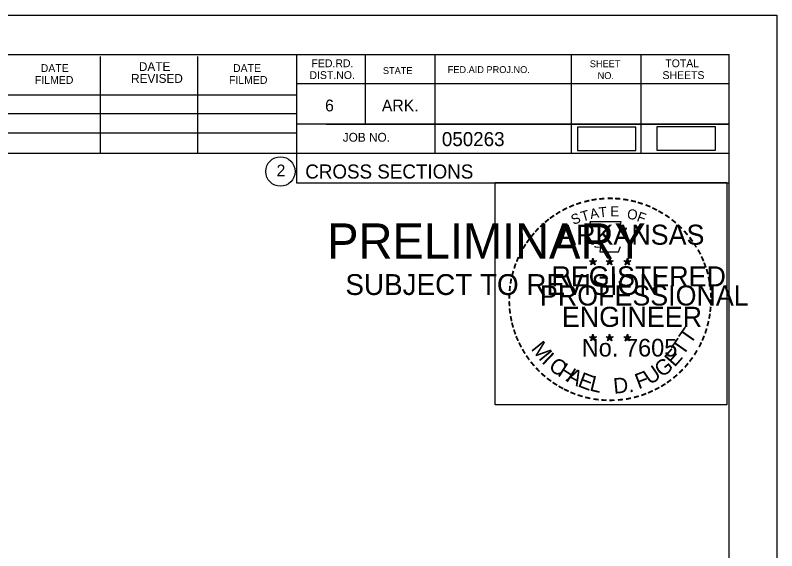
# Model space of a CAD drawing. Extents: x 1365647 to 1367999, y 387113 to 400173.
# Drawn here: x 1365981.1 to 1366057, y 396279.6 to 396332.9 of the extents above; entities that cross this region are included whole.
import ezdxf

# ---------------------------------------------------------------- set-up
doc = ezdxf.new("R2010")
doc.units = 0
for name, color, linetype in [('R_Border', 7, 'Continuous'), ('R_Border PE', 7, 'Continuous'), ('R_Border Prem', 7, 'Continuous'), ('R_Detour', 7, 'Continuous'), ('R_No Plot', 7, 'Continuous')]:
    doc.layers.add(name, color=color, linetype=linetype)

msp = doc.modelspace()

# ---------------------------------------------------------------- linework, layer by layer
at = {"layer": 'R_Border'}
for p, q in [((1365736.095, 396329.035), (1366052.275, 396329.035)), ((1365989.635, 396319.155), (1365989.635, 396328.835)), ((1365999.315, 396319.155), (1365999.315, 396328.835)), ((1366009.175, 396329.035), (1366009.175, 396316.235)), ((1366016.015, 396329.035), (1366016.015, 396322.095)), ((1366022.955, 396329.035), (1366022.955, 396319.155)), ((1366036.535, 396329.035), (1366036.535, 396319.155)), ((1366043.475, 396329.035), (1366043.475, 396319.155)), ((1366052.275, 396123.575), (1366052.275, 396329.035)), ((1366052.275, 396326.095), (1366009.175, 396326.095)), ((1366052.275, 396326.115), (1366052.275, 396326.115)), ((1365970.015, 396325.015), (1366009.175, 396325.015)), ((1365970.015, 396323.155), (1366009.175, 396323.155)), ((1366052.275, 396322.095), (1366009.175, 396322.095)), ((1366012.135, 396322.095), (1366052.275, 396322.095)), ((1365970.015, 396321.215), (1366009.175, 396321.215)), ((1366052.275, 396319.155), (1365970.015, 396319.155)), ((1366009.175, 396316.235), (1366052.275, 396316.235))]:
    msp.add_line(p, q, dxfattribs=at)
msp.add_circle((1366007.562, 396317.37), 1.467, dxfattribs=at)
at = {"layer": 'R_Border PE'}
for p, q in [((1366038.705, 396308.735), (1366038.664, 396308.483)), ((1366038.705, 396308.37), (1366038.705, 396308.735)), ((1366038.705, 396308.735), (1366038.754, 396308.485)), ((1366040.375, 396308.735), (1366040.334, 396308.483)), ((1366040.375, 396308.37), (1366040.375, 396308.735)), ((1366040.375, 396308.735), (1366040.424, 396308.485)), ((1366042.139, 396308.723), (1366042.098, 396308.471)), ((1366042.139, 396308.358), (1366042.139, 396308.723)), ((1366042.139, 396308.723), (1366042.188, 396308.473)), ((1366038.356, 396308.481), (1366038.705, 396308.37)), ((1366038.356, 396308.481), (1366038.609, 396308.436)), ((1366038.356, 396308.481), (1366038.593, 396308.359)), ((1366038.489, 396308.073), (1366038.705, 396308.37)), ((1366038.489, 396308.073), (1366038.615, 396308.317)), ((1366038.489, 396308.073), (1366038.703, 396308.29)), ((1366038.918, 396308.073), (1366038.703, 396308.287)), ((1366039.052, 396308.481), (1366038.705, 396308.37)), ((1366038.918, 396308.073), (1366038.705, 396308.37)), ((1366039.052, 396308.481), (1366038.766, 396308.432)), ((1366038.918, 396308.073), (1366038.781, 396308.364)), ((1366039.052, 396308.481), (1366038.848, 396308.379)), ((1366040.026, 396308.481), (1366040.375, 396308.37)), ((1366040.026, 396308.481), (1366040.279, 396308.436)), ((1366040.026, 396308.481), (1366040.263, 396308.359)), ((1366040.159, 396308.073), (1366040.375, 396308.37)), ((1366040.159, 396308.073), (1366040.285, 396308.317)), ((1366040.159, 396308.073), (1366040.373, 396308.29)), ((1366040.588, 396308.073), (1366040.373, 396308.287)), ((1366040.722, 396308.481), (1366040.375, 396308.37)), ((1366040.588, 396308.073), (1366040.375, 396308.37)), ((1366040.722, 396308.481), (1366040.436, 396308.432)), ((1366040.588, 396308.073), (1366040.451, 396308.364)), ((1366040.722, 396308.481), (1366040.518, 396308.379)), ((1366041.79, 396308.469), (1366042.139, 396308.358)), ((1366041.79, 396308.469), (1366042.043, 396308.424)), ((1366041.79, 396308.469), (1366042.027, 396308.347)), ((1366041.923, 396308.061), (1366042.139, 396308.358)), ((1366041.923, 396308.061), (1366042.049, 396308.305)), ((1366041.923, 396308.061), (1366042.137, 396308.278)), ((1366042.352, 396308.061), (1366042.137, 396308.275)), ((1366042.486, 396308.469), (1366042.139, 396308.358)), ((1366042.352, 396308.061), (1366042.139, 396308.358)), ((1366042.486, 396308.469), (1366042.2, 396308.42)), ((1366042.352, 396308.061), (1366042.215, 396308.352)), ((1366042.486, 396308.469), (1366042.282, 396308.367)), ((1366038.701, 396301.162), (1366038.66, 396300.91)), ((1366038.701, 396300.797), (1366038.701, 396301.162)), ((1366038.701, 396301.162), (1366038.75, 396300.912)), ((1366040.37, 396301.162), (1366040.329, 396300.91)), ((1366040.37, 396300.797), (1366040.37, 396301.162)), ((1366040.37, 396301.162), (1366040.419, 396300.912)), ((1366042.137, 396301.152), (1366042.096, 396300.9)), ((1366042.137, 396300.787), (1366042.137, 396301.152)), ((1366042.137, 396301.152), (1366042.186, 396300.902)), ((1366038.352, 396300.908), (1366038.701, 396300.797)), ((1366038.352, 396300.908), (1366038.605, 396300.863)), ((1366038.352, 396300.908), (1366038.589, 396300.786)), ((1366038.485, 396300.5), (1366038.701, 396300.797)), ((1366038.485, 396300.5), (1366038.611, 396300.744)), ((1366038.485, 396300.5), (1366038.699, 396300.717)), ((1366038.914, 396300.5), (1366038.699, 396300.714)), ((1366039.048, 396300.908), (1366038.701, 396300.797)), ((1366038.914, 396300.5), (1366038.701, 396300.797)), ((1366039.048, 396300.908), (1366038.762, 396300.859)), ((1366038.914, 396300.5), (1366038.777, 396300.791)), ((1366039.048, 396300.908), (1366038.844, 396300.806)), ((1366040.021, 396300.908), (1366040.37, 396300.797)), ((1366040.021, 396300.908), (1366040.274, 396300.863)), ((1366040.021, 396300.908), (1366040.258, 396300.786)), ((1366040.154, 396300.5), (1366040.37, 396300.797)), ((1366040.154, 396300.5), (1366040.28, 396300.744)), ((1366040.154, 396300.5), (1366040.368, 396300.717)), ((1366040.583, 396300.5), (1366040.368, 396300.714)), ((1366040.717, 396300.908), (1366040.37, 396300.797)), ((1366040.583, 396300.5), (1366040.37, 396300.797)), ((1366040.717, 396300.908), (1366040.431, 396300.859)), ((1366040.583, 396300.5), (1366040.446, 396300.791)), ((1366040.717, 396300.908), (1366040.513, 396300.806)), ((1366041.788, 396300.898), (1366042.137, 396300.787)), ((1366041.788, 396300.898), (1366042.041, 396300.853)), ((1366041.788, 396300.898), (1366042.025, 396300.776)), ((1366041.921, 396300.49), (1366042.137, 396300.787)), ((1366041.921, 396300.49), (1366042.047, 396300.734)), ((1366041.921, 396300.49), (1366042.135, 396300.707)), ((1366042.35, 396300.49), (1366042.135, 396300.704)), ((1366042.484, 396300.898), (1366042.137, 396300.787)), ((1366042.35, 396300.49), (1366042.137, 396300.787)), ((1366042.484, 396300.898), (1366042.198, 396300.849)), ((1366042.35, 396300.49), (1366042.213, 396300.781)), ((1366042.484, 396300.898), (1366042.28, 396300.796))]:
    msp.add_line(p, q, dxfattribs=at)
for points in [[(1366038.397, 396312.359), (1366038.666, 396311.532)], [(1366041.908, 396311.437), (1366042.05, 396311.721), (1366041.365, 396311.697), (1366041.513, 396312.359), (1366038.397, 396312.359)], [(1366038.889, 396309.936), (1366038.889, 396309.849), (1366039.452, 396309.83), (1366039.398, 396309.357), (1366041.268, 396309.357), (1366041.469, 396309.893)], [(1366038.705, 396308.735), (1366038.918, 396308.073), (1366038.356, 396308.481), (1366039.052, 396308.481), (1366038.489, 396308.073), (1366038.705, 396308.735)], [(1366040.375, 396308.735), (1366040.588, 396308.073), (1366040.026, 396308.481), (1366040.722, 396308.481), (1366040.159, 396308.073), (1366040.375, 396308.735)], [(1366042.139, 396308.723), (1366042.352, 396308.061), (1366041.79, 396308.469), (1366042.486, 396308.469), (1366041.923, 396308.061), (1366042.139, 396308.723)], [(1366038.701, 396301.162), (1366038.914, 396300.5), (1366038.352, 396300.908), (1366039.048, 396300.908), (1366038.485, 396300.5), (1366038.701, 396301.162)], [(1366040.37, 396301.162), (1366040.583, 396300.5), (1366040.021, 396300.908), (1366040.717, 396300.908), (1366040.154, 396300.5), (1366040.37, 396301.162)], [(1366042.137, 396301.152), (1366042.35, 396300.49), (1366041.788, 396300.898), (1366042.484, 396300.898), (1366041.921, 396300.49), (1366042.137, 396301.152)]]:
    msp.add_lwpolyline(points, dxfattribs=at)
for centre, radius in [((1366038.704, 396308.37), 0.172), ((1366038.704, 396308.37), 0.145), ((1366038.704, 396308.37), 0.116), ((1366038.704, 396308.37), 0.0991), ((1366038.704, 396308.37), 0.0747), ((1366038.704, 396308.37), 0.0495), ((1366038.704, 396308.37), 0.0296), ((1366040.374, 396308.37), 0.172), ((1366040.374, 396308.37), 0.145), ((1366040.374, 396308.37), 0.116), ((1366040.374, 396308.37), 0.0991), ((1366040.374, 396308.37), 0.0747), ((1366040.374, 396308.37), 0.0495), ((1366040.374, 396308.37), 0.0296), ((1366042.138, 396308.358), 0.172), ((1366042.138, 396308.358), 0.145), ((1366042.138, 396308.358), 0.116), ((1366042.138, 396308.358), 0.0991), ((1366042.138, 396308.358), 0.0747), ((1366042.138, 396308.358), 0.0495), ((1366042.138, 396308.358), 0.0296), ((1366038.7, 396300.797), 0.172), ((1366038.7, 396300.797), 0.145), ((1366038.7, 396300.797), 0.116), ((1366038.7, 396300.797), 0.0991), ((1366038.7, 396300.797), 0.0747), ((1366038.7, 396300.797), 0.0495), ((1366038.7, 396300.797), 0.0296), ((1366040.369, 396300.797), 0.172), ((1366040.369, 396300.797), 0.145), ((1366040.369, 396300.797), 0.116), ((1366040.369, 396300.797), 0.0991), ((1366040.369, 396300.797), 0.0747), ((1366040.369, 396300.797), 0.0495), ((1366040.369, 396300.797), 0.0296), ((1366042.136, 396300.787), 0.172), ((1366042.136, 396300.787), 0.145), ((1366042.136, 396300.787), 0.116), ((1366042.136, 396300.787), 0.0991), ((1366042.136, 396300.787), 0.0747), ((1366042.136, 396300.787), 0.0495), ((1366042.136, 396300.787), 0.0296)]:
    msp.add_circle(centre, radius, dxfattribs=at)
at = {"layer": 'R_Detour'}
for points in [[(1366037.165, 396319.468), (1366042.998, 396319.468), (1366042.998, 396321.778), (1366037.165, 396321.778)], [(1366045.079, 396319.493), (1366050.912, 396319.493), (1366050.912, 396321.804), (1366045.079, 396321.804)]]:
    msp.add_lwpolyline(points, close=True, dxfattribs=at)
at = {"layer": 'R_No Plot'}
msp.add_line((1365723.694, 396332.929), (1366057.027, 396332.929), dxfattribs=at)
for points in [[(1365723.687, 396332.929), (1366057.027, 396332.929), (1366057.027, 396119.592), (1365723.687, 396119.592)], [(1366028.946, 396316.267), (1366052.044, 396316.267), (1366052.044, 396294.117), (1366028.946, 396294.117)]]:
    msp.add_lwpolyline(points, close=True, dxfattribs=at)

# ---------------------------------------------------------------- texts
at = {"layer": 'R_Border'}
for s, height, p in [('FED.RD.', 0.7819, (1366010.655, 396327.755)), ('SHEET', 0.684, (1366038.395, 396327.755)), ('TOTAL', 0.7819, (1366045.915, 396327.755)), ('DATE', 0.7819, (1365983.675, 396327.275)), ('DATE', 0.8792, (1365993.455, 396327.375)), ('DATE', 0.7819, (1366002.835, 396327.275)), ('STATE', 0.684, (1366017.775, 396327.075)), ('FED.AID PROJ.NO.', 0.684, (1366024.235, 396327.175)), ('REVISED', 0.8792, (1365992.675, 396326.195)), ('DIST.NO.', 0.7819, (1366010.455, 396326.575)), ('NO.', 0.684, (1366039.175, 396326.575)), ('SHEETS', 0.7819, (1366045.635, 396326.575)), ('FILMED', 0.7819, (1365983.095, 396326.095)), ('FILMED', 0.7819, (1366002.435, 396326.095)), ('6', 1.172, (1366012.015, 396323.355)), ('ARK.', 1.1723, (1366017.675, 396323.355)), ('JOB NO.', 0.8792, (1366013.775, 396320.335)), ('050263', 1.4, (1366023.651, 396319.894)), ('2', 1.172, (1366007.179, 396316.884)), ('CROSS SECTIONS', 1.4, (1366010.038, 396316.665))]:
    msp.add_text(s, height=height, rotation=360, dxfattribs=at).set_placement(p)
at = {"layer": 'R_Border PE'}
for s, height, rotation, p in [('-', 1.6, 5.89682, (1366039.302, 396313.999)), ('-', 1.6, 0.18623, (1366040.074, 396314.071)), ('-', 1.6, 357.74304, (1366040.797, 396314.058)), ('-', 1.6, 24.30721, (1366036.511, 396313.217)), ('-', 1.6, 19.17608, (1366037.145, 396313.486)), ('-', 1.6, 13.63015, (1366037.895, 396313.727)), ('-', 1.6, 10.21935, (1366038.573, 396313.889)), ('-', 1.6, 352.16172, (1366041.541, 396314.002)), ('-', 1.6, 347.20489, (1366042.26, 396313.888)), ('-', 1.6, 342.3362, (1366042.895, 396313.733)), ('-', 1.6, 337.85509, (1366043.63, 396313.51)), ('-', 1.6, 34.06357, (1366035.281, 396312.53)), ('-', 1.6, 28.79182, (1366035.878, 396312.9)), ('T', 1, 16.4036, (1366037.666, 396312.368)), ('A', 1, 11.21318, (1366038.492, 396312.619)), ('T', 1, 6.02276, (1366039.341, 396312.785)), ('E', 1, 0.83234, (1366040.446, 396312.895)), ('O', 1, 350.4515, (1366042.05, 396312.685)), ('F', 1, 340.07066, (1366043.004, 396312.457)), ('-', 1.6, 334.12109, (1366044.261, 396313.239)), ('-', 1.6, 329.64089, (1366044.84, 396312.956)), ('-', 1.6, 38.95066, (1366034.227, 396311.757)), ('-', 1.6, 36.23174, (1366034.703, 396312.135)), ('S', 1, 21.59401, (1366036.752, 396312.037)), ('-', 1.6, 325.86266, (1366045.483, 396312.595)), ('-', 1.6, 320.52971, (1366046.093, 396312.169)), ('-', 1.6, 48.42305, (1366033.346, 396310.862)), ('-', 1.6, 42.96224, (1366033.794, 396311.34)), ('ARKANSAS', 2, 360, (1366035.25, 396310.071)), ('-', 1.6, 315.57859, (1366046.692, 396311.681)), ('-', 1.6, 50.61417, (1366032.943, 396310.376)), ('-', 1.6, 309.87973, (1366047.261, 396311.131)), ('-', 1.6, 54.23247, (1366032.53, 396309.809)), ('-', 1.6, 306.65218, (1366047.786, 396310.529)), ('-', 1.4, 303.67529, (1366048.272, 396309.961)), ('-', 1.6, 62.87135, (1366031.892, 396308.668)), ('-', 1.6, 58.07063, (1366032.205, 396309.282)), ('-', 1.6, 299.66835, (1366048.591, 396309.354)), ('-', 1.6, 67.77427, (1366031.633, 396308.057)), ('-', 1.6, 294.66279, (1366048.915, 396308.742)), ('-', 1.6, 72.39447, (1366031.414, 396307.427)), ('REGISTERED', 2, 360, (1366034.572, 396305.922)), ('DWB', 0.01, 360, (1366038.691, 396308.365)), ('DWB', 0.01, 360, (1366040.361, 396308.365)), ('DWB', 0.01, 360, (1366042.125, 396308.353)), ('-', 1.6, 290.57283, (1366049.172, 396308.165)), ('-', 1.6, 75.46096, (1366031.217, 396306.713)), ('-', 1.6, 285.12326, (1366049.406, 396307.585)), ('-', 1.6, 81.20126, (1366031.085, 396306)), ('-', 1.6, 280.54934, (1366049.606, 396306.843)), ('-', 1.6, 85.18634, (1366031.009, 396305.309)), ('PROFESSIONAL', 2, 360, (1366033.424, 396304.018)), ('-', 1.6, 276.59616, (1366049.768, 396306.075)), ('-', 1.6, 89.06224, (1366030.984, 396304.608)), ('-', 1.6, 274.33011, (1366049.828, 396305.353)), ('-', 1.6, 94.19588, (1366031.019, 396303.883)), ('-', 1.6, 269.94067, (1366049.862, 396304.721)), ('-', 1.6, 98.94793, (1366031.091, 396303.216)), ('ENGINEER', 2, 360, (1366035.611, 396301.893)), ('-', 1.6, 263.5172, (1366049.843, 396304.055)), ('-', 1.6, 101.71495, (1366031.226, 396302.483)), ('-', 1.6, 260.99529, (1366049.772, 396303.401)), ('-', 1.6, 105.45785, (1366031.388, 396301.888)), ('T', 1.54, 55.05496, (1366048.42, 396300.062)), ('-', 1.6, 255.7626, (1366049.662, 396302.723)), ('-', 1.6, 109.08742, (1366031.603, 396301.257)), ('-', 1.6, 252.86809, (1366049.481, 396302.003)), ('-', 1.6, 114.06432, (1366031.857, 396300.661)), ('-', 1.6, 115.72885, (1366032.162, 396300.043)), ('M', 1.54, 308.91747, (1366032.472, 396299.688)), ('No. 7605', 1.757, 360, (1366037.585, 396298.942)), ('DWB', 0.01, 360, (1366038.686, 396300.793)), ('DWB', 0.01, 360, (1366040.355, 396300.791)), ('DWB', 0.01, 360, (1366042.122, 396300.782)), ('T', 1.54, 55.05496, (1366047.689, 396298.942)), ('-', 1.6, 244.61971, (1366048.996, 396300.701)), ('-', 1.6, 247.88866, (1366049.258, 396301.33)), ('-', 1.6, 120.44712, (1366032.519, 396299.457)), ('E', 1.54, 48.73133, (1366046.843, 396297.815)), ('-', 1.6, 239.07125, (1366048.602, 396299.949)), ('-', 1.6, 125.89344, (1366032.922, 396298.896)), ('I', 1.54, 316.46364, (1366033.514, 396298.368)), ('-', 1.6, 233.84524, (1366048.2, 396299.296)), ('-', 1.6, 130.71812, (1366033.384, 396298.344)), ('C', 1.54, 324.01974, (1366034.187, 396297.745)), ('H', 1.54, 327.53419, (1366035.097, 396297.09)), ('U', 1.54, 34.40523, (1366044.391, 396296.062)), ('G', 1.54, 38.21734, (1366045.59, 396296.795)), ('-', 1.6, 231.25377, (1366047.77, 396298.73)), ('-', 1.6, 134.22381, (1366033.901, 396297.799)), ('-', 1.6, 138.93382, (1366034.426, 396297.335)), ('A', 1.54, 332.55127, (1366035.951, 396296.553)), ('E', 1.54, 339.20679, (1366037.109, 396295.991)), ('F', 1.54, 20.82016, (1366043.254, 396295.668)), ('-', 1.6, 225.76533, (1366047.291, 396298.166)), ('-', 1.6, 144.64634, (1366034.982, 396296.929)), ('L', 1.54, 346.2929, (1366038.301, 396295.567)), ('D.', 1.54, 5.26016, (1366040.804, 396295.23)), ('-', 1.6, 215.73633, (1366046.22, 396297.185)), ('-', 1.6, 221.08509, (1366046.769, 396297.657)), ('-', 1.6, 148.08978, (1366035.543, 396296.558)), ('-', 1.6, 151.57039, (1366036.122, 396296.233)), ('-', 1.6, 154.60019, (1366036.644, 396295.986)), ('-', 1.6, 207.35684, (1366045.128, 396296.452)), ('-', 1.6, 212.24909, (1366045.686, 396296.798)), ('-', 1.6, 158.56121, (1366037.268, 396295.732)), ('-', 1.6, 162.79826, (1366037.955, 396295.519)), ('-', 1.6, 195.47429, (1366043.208, 396295.618)), ('-', 1.6, 200.71842, (1366043.885, 396295.86)), ('-', 1.6, 204.25161, (1366044.504, 396296.133)), ('-', 1.6, 167.55551, (1366038.67, 396295.355)), ('-', 1.6, 173.11546, (1366039.442, 396295.245)), ('-', 1.6, 176.51827, (1366040.19, 396295.192)), ('-', 1.6, 181.59176, (1366040.934, 396295.211)), ('-', 1.6, 185.81666, (1366041.743, 396295.287)), ('-', 1.6, 191.28576, (1366042.479, 396295.419))]:
    msp.add_text(s, height=height, rotation=rotation, dxfattribs=at).set_placement(p)
at = {"layer": 'R_Border Prem'}
for s, height, p in [('PRELIMINARY', 3.5, (1366012.226, 396308.698)), ('DWB', 0.01, (1366012.973, 396310.547)), ('SUBJECT TO REVISION', 2.07511, (1366014.035, 396305.069))]:
    msp.add_text(s, height=height, rotation=360, dxfattribs=at).set_placement(p)

doc.saveas('drawing.dxf')
